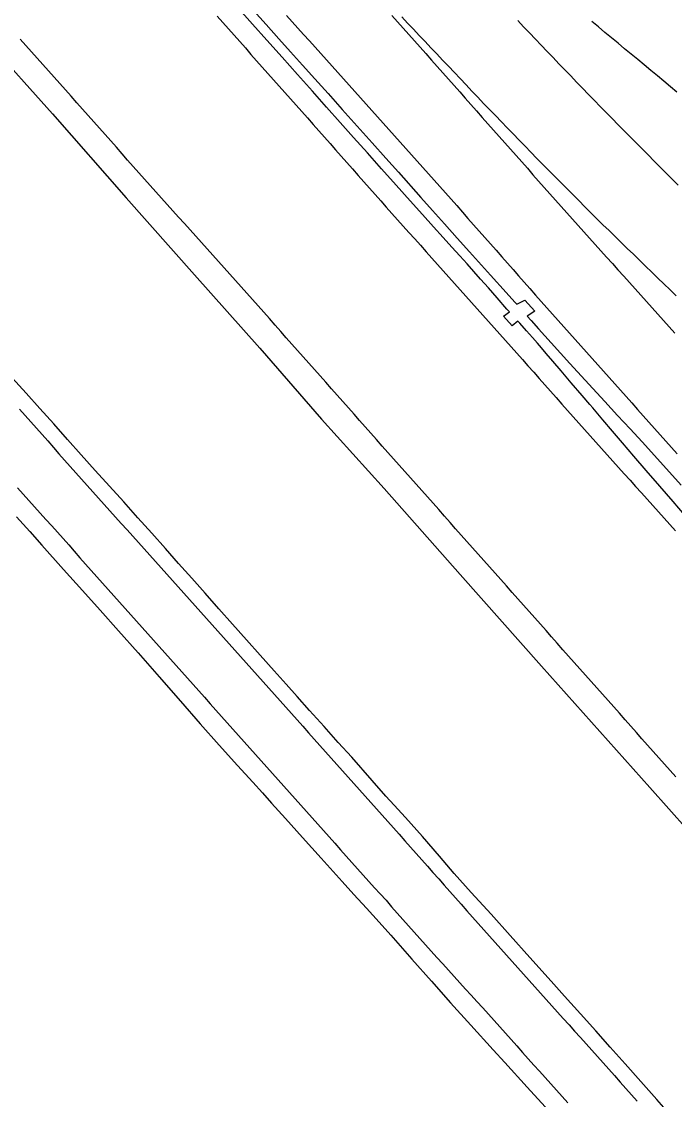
# Model space of a CAD drawing. Extents: x 1948091 to 1975253, y 787267 to 823306.
# Drawn here: x 1968212.9 to 1968404.7, y 799361.9 to 799678.6 of the extents above; entities that cross this region are included whole.
import ezdxf

# ---------------------------------------------------------------- set-up
doc = ezdxf.new("R2010")
doc.units = 0
doc.layers.add('RD_EX_Pavement_Markings', color=7, linetype='Continuous')
doc.layers.add('RD_EX_Road', color=7, linetype='Continuous')

msp = doc.modelspace()

# ---------------------------------------------------------------- linework, layer by layer
at = {"layer": 'RD_EX_Pavement_Markings'}
for points in [[(1968270.34, 799680.17), (1968272.01, 799678.31), (1968273.67, 799676.45), (1968275.33, 799674.58), (1968277, 799672.71), (1968278.66, 799670.85), (1968280.32, 799668.98), (1968281.98, 799667.11), (1968283.64, 799665.24), (1968285.3, 799663.38), (1968286.96, 799661.51), (1968288.63, 799659.64), (1968290.29, 799657.78), (1968291.95, 799655.91), (1968293.61, 799654.04), (1968295.27, 799652.17), (1968296.92, 799650.3), (1968298.58, 799648.42), (1968300.23, 799646.55), (1968301.88, 799644.68), (1968303.54, 799642.8), (1968305.19, 799640.93), (1968306.85, 799639.05), (1968308.5, 799637.18), (1968310.15, 799635.3), (1968311.81, 799633.43), (1968313.46, 799631.55), (1968315.11, 799629.68), (1968316.77, 799627.81), (1968318.42, 799625.93), (1968320.07, 799624.06), (1968321.73, 799622.19), (1968323.4, 799620.33), (1968325.07, 799618.46), (1968326.73, 799616.6), (1968328.4, 799614.74), (1968330.07, 799612.88), (1968331.73, 799611.01), (1968333.4, 799609.15), (1968335.07, 799607.29), (1968336.73, 799605.42), (1968338.4, 799603.56), (1968340.07, 799601.7), (1968341.73, 799599.84), (1968343.4, 799597.97), (1968345.07, 799596.11), (1968346.73, 799594.24), (1968348.39, 799592.38), (1968350.05, 799590.51), (1968351.72, 799588.64), (1968353.38, 799586.78), (1968355.04, 799584.91), (1968356.71, 799583.05), (1968358.37, 799581.18), (1968360.03, 799579.31), (1968361.69, 799577.45), (1968363.36, 799575.58), (1968365.02, 799573.71), (1968366.68, 799571.85), (1968368.35, 799569.98), (1968370.01, 799568.12), (1968371.67, 799566.25), (1968373.34, 799564.38), (1968375, 799562.52), (1968376.66, 799560.65), (1968378.33, 799558.79), (1968379.99, 799556.92), (1968381.66, 799555.06), (1968383.32, 799553.19), (1968384.98, 799551.33), (1968386.65, 799549.46), (1968388.32, 799547.6), (1968389.99, 799545.74), (1968391.66, 799543.88), (1968393.32, 799542.02), (1968394.99, 799540.15), (1968396.66, 799538.29), (1968398.33, 799536.43), (1968399.99, 799534.57), (1968401.66, 799532.7), (1968403.32, 799530.83), (1968404.98, 799528.96)], [(1968290.78, 799680.43), (1968292.45, 799678.57), (1968294.12, 799676.71), (1968295.79, 799674.85), (1968297.46, 799672.99), (1968299.13, 799671.13), (1968300.8, 799669.27), (1968302.47, 799667.41), (1968304.13, 799665.54), (1968305.8, 799663.68), (1968307.47, 799661.82), (1968309.14, 799659.96), (1968310.8, 799658.1), (1968312.47, 799656.24), (1968314.14, 799654.37), (1968315.81, 799652.51), (1968317.47, 799650.65), (1968319.14, 799648.79), (1968320.81, 799646.93), (1968322.48, 799645.07), (1968324.15, 799643.2), (1968325.81, 799641.34), (1968327.48, 799639.48), (1968329.15, 799637.62), (1968330.82, 799635.76), (1968332.48, 799633.9), (1968334.14, 799632.03), (1968335.8, 799630.15), (1968337.45, 799628.28), (1968339.1, 799626.4), (1968340.76, 799624.53), (1968342.41, 799622.65), (1968344.06, 799620.78), (1968345.72, 799618.9), (1968347.37, 799617.03), (1968349.02, 799615.16), (1968350.68, 799613.28), (1968352.33, 799611.41), (1968353.98, 799609.53), (1968355.64, 799607.66), (1968357.29, 799605.78), (1968358.94, 799603.91), (1968360.6, 799602.03), (1968362.25, 799600.16), (1968363.9, 799598.28), (1968365.56, 799596.41), (1968367.23, 799594.55), (1968368.89, 799592.68), (1968370.55, 799590.82), (1968372.22, 799588.95), (1968373.88, 799587.09), (1968375.54, 799585.22), (1968377.21, 799583.35), (1968378.87, 799581.49), (1968380.53, 799579.62), (1968382.2, 799577.76), (1968383.86, 799575.89), (1968385.52, 799574.02), (1968387.19, 799572.16), (1968388.85, 799570.29), (1968390.51, 799568.43), (1968392.18, 799566.56), (1968393.84, 799564.69), (1968395.5, 799562.83), (1968397.17, 799560.96), (1968398.83, 799559.1), (1968400.49, 799557.23), (1968402.15, 799555.36), (1968403.81, 799553.49), (1968405.47, 799551.62)], [(1968321.74, 799680.41), (1968323.4, 799678.54), (1968325.06, 799676.67), (1968326.71, 799674.8), (1968328.37, 799672.93), (1968330.03, 799671.06), (1968331.69, 799669.19), (1968333.34, 799667.32), (1968335, 799665.45), (1968336.66, 799663.57), (1968338.31, 799661.7), (1968339.97, 799659.83), (1968341.63, 799657.96), (1968343.28, 799656.09), (1968344.94, 799654.21), (1968346.6, 799652.34), (1968348.25, 799650.47), (1968349.91, 799648.6), (1968351.57, 799646.73), (1968353.22, 799644.86), (1968354.88, 799642.98), (1968356.54, 799641.11), (1968358.19, 799639.24), (1968359.85, 799637.37), (1968361.51, 799635.5), (1968363.16, 799633.63), (1968364.82, 799631.75), (1968366.48, 799629.88), (1968368.13, 799628.01), (1968369.79, 799626.14), (1968371.46, 799624.28), (1968373.12, 799622.42), (1968374.79, 799620.55), (1968376.46, 799618.69), (1968378.13, 799616.83), (1968379.8, 799614.97), (1968381.46, 799613.11), (1968383.13, 799611.24), (1968384.8, 799609.38), (1968386.47, 799607.52), (1968388.13, 799605.66), (1968389.8, 799603.8), (1968391.47, 799601.93), (1968393.14, 799600.07), (1968394.81, 799598.21), (1968396.47, 799596.35), (1968398.14, 799594.49), (1968399.81, 799592.62), (1968401.48, 799590.76), (1968403.14, 799588.9), (1968404.81, 799587.04)], [(1968405.26, 799598.08), (1968403.44, 799599.8), (1968401.63, 799601.52), (1968399.83, 799603.26), (1968398.04, 799605), (1968396.25, 799606.74), (1968394.46, 799608.48), (1968392.66, 799610.23), (1968390.87, 799611.97), (1968389.08, 799613.71), (1968387.28, 799615.45), (1968385.49, 799617.19), (1968383.7, 799618.93), (1968381.92, 799620.69), (1968380.15, 799622.46), (1968378.39, 799624.23), (1968376.63, 799626), (1968374.86, 799627.77), (1968373.1, 799629.54), (1968371.33, 799631.31), (1968369.57, 799633.08), (1968367.8, 799634.85), (1968366.04, 799636.62), (1968364.3, 799638.42), (1968362.56, 799640.21), (1968360.82, 799642.01), (1968359.08, 799643.8), (1968357.34, 799645.6), (1968355.61, 799647.39), (1968353.87, 799649.19), (1968352.13, 799650.99), (1968350.39, 799652.78), (1968348.66, 799654.58), (1968346.94, 799656.4), (1968345.22, 799658.21), (1968343.5, 799660.02), (1968341.78, 799661.84), (1968340.06, 799663.65), (1968338.34, 799665.47), (1968336.62, 799667.28), (1968334.9, 799669.09), (1968333.18, 799670.91), (1968331.46, 799672.73), (1968329.75, 799674.55), (1968328.04, 799676.37), (1968326.33, 799678.19), (1968324.62, 799680.01)], [(1968358.68, 799678.88), (1968360.41, 799677.07), (1968362.14, 799675.27), (1968363.87, 799673.46), (1968365.59, 799671.66), (1968367.32, 799669.85), (1968369.05, 799668.04), (1968370.78, 799666.24), (1968372.51, 799664.43), (1968374.23, 799662.63), (1968375.96, 799660.82), (1968377.69, 799659.02), (1968379.43, 799657.22), (1968381.18, 799655.44), (1968382.94, 799653.66), (1968384.69, 799651.88), (1968386.44, 799650.1), (1968388.2, 799648.32), (1968389.95, 799646.54), (1968391.71, 799644.75), (1968393.46, 799642.97), (1968395.22, 799641.2), (1968396.98, 799639.42), (1968398.74, 799637.65), (1968400.5, 799635.87), (1968402.26, 799634.1), (1968404.02, 799632.32), (1968405.78, 799630.55)], [(1968405.45, 799657.86), (1968403.53, 799659.46), (1968401.61, 799661.06), (1968399.69, 799662.66), (1968397.77, 799664.27), (1968395.85, 799665.86), (1968393.92, 799667.46), (1968392, 799669.05), (1968390.07, 799670.65), (1968388.15, 799672.25), (1968386.23, 799673.84), (1968384.3, 799675.44), (1968382.38, 799677.03), (1968380.45, 799678.63)], [(1968405.13, 799456.68), (1968403.47, 799458.55), (1968401.81, 799460.42), (1968400.16, 799462.29), (1968398.5, 799464.16), (1968396.84, 799466.03), (1968395.18, 799467.9), (1968393.52, 799469.77), (1968391.86, 799471.64), (1968390.2, 799473.51), (1968388.55, 799475.38), (1968386.89, 799477.25), (1968385.23, 799479.12), (1968383.57, 799480.99), (1968381.91, 799482.86), (1968380.25, 799484.73), (1968378.59, 799486.6), (1968376.94, 799488.47), (1968375.28, 799490.34), (1968373.62, 799492.21), (1968371.96, 799494.08), (1968370.3, 799495.95), (1968368.64, 799497.82), (1968366.98, 799499.69), (1968365.33, 799501.56), (1968363.67, 799503.43), (1968362.01, 799505.3), (1968360.35, 799507.17), (1968358.69, 799509.04), (1968357.03, 799510.91), (1968355.37, 799512.79), (1968353.72, 799514.66), (1968352.06, 799516.53), (1968350.4, 799518.4), (1968348.74, 799520.27), (1968347.08, 799522.14), (1968345.42, 799524.01), (1968343.76, 799525.88), (1968342.1, 799527.75), (1968340.44, 799529.61), (1968338.78, 799531.48), (1968337.12, 799533.35), (1968335.46, 799535.22), (1968333.8, 799537.09), (1968332.14, 799538.96), (1968330.48, 799540.83), (1968328.82, 799542.7), (1968327.16, 799544.56), (1968325.5, 799546.43), (1968323.84, 799548.3), (1968322.18, 799550.17), (1968320.53, 799552.04), (1968318.87, 799553.91), (1968317.21, 799555.79), (1968315.56, 799557.66), (1968313.9, 799559.53), (1968312.24, 799561.4), (1968310.59, 799563.27), (1968308.93, 799565.14), (1968307.27, 799567.02), (1968305.62, 799568.89), (1968303.96, 799570.76), (1968302.3, 799572.63), (1968300.65, 799574.5), (1968298.99, 799576.37), (1968297.33, 799578.24), (1968295.67, 799580.11), (1968294.02, 799581.98), (1968292.36, 799583.85), (1968290.7, 799585.72), (1968289.04, 799587.59), (1968287.38, 799589.46), (1968285.72, 799591.33), (1968284.07, 799593.2), (1968282.41, 799595.07), (1968280.75, 799596.95), (1968279.09, 799598.82), (1968277.43, 799600.69), (1968275.78, 799602.56), (1968274.11, 799604.42), (1968272.44, 799606.28), (1968270.77, 799608.13), (1968269.09, 799609.99), (1968267.42, 799611.85), (1968265.75, 799613.71), (1968264.08, 799615.57), (1968262.41, 799617.43), (1968260.74, 799619.29), (1968259.07, 799621.15), (1968257.4, 799623.01), (1968255.73, 799624.87), (1968254.06, 799626.73), (1968252.39, 799628.59), (1968250.72, 799630.45), (1968249.06, 799632.31), (1968247.4, 799634.19), (1968245.75, 799636.06), (1968244.09, 799637.93), (1968242.43, 799639.8), (1968240.78, 799641.67), (1968239.12, 799643.55), (1968237.47, 799645.42), (1968235.81, 799647.29), (1968234.15, 799649.16), (1968232.5, 799651.04), (1968230.84, 799652.91), (1968229.19, 799654.78), (1968227.53, 799656.65), (1968225.87, 799658.52), (1968224.21, 799660.39), (1968222.54, 799662.25), (1968220.88, 799664.12), (1968219.21, 799665.98), (1968217.55, 799667.85), (1968215.88, 799669.71), (1968214.22, 799671.57), (1968212.55, 799673.44)], [(1968212.33, 799564.75), (1968214, 799562.89), (1968215.66, 799561.02), (1968217.31, 799559.14), (1968218.96, 799557.27), (1968220.61, 799555.39), (1968222.27, 799553.52), (1968223.92, 799551.65), (1968225.58, 799549.78), (1968227.24, 799547.92), (1968228.9, 799546.05), (1968230.56, 799544.18), (1968232.22, 799542.31), (1968233.88, 799540.45), (1968235.54, 799538.58), (1968237.21, 799536.72), (1968238.88, 799534.87), (1968240.55, 799533.01), (1968242.23, 799531.15), (1968243.9, 799529.29), (1968245.57, 799527.43), (1968247.24, 799525.57), (1968248.91, 799523.71), (1968250.58, 799521.85), (1968252.24, 799519.99), (1968253.91, 799518.13), (1968255.57, 799516.27), (1968257.24, 799514.4), (1968258.91, 799512.54), (1968260.57, 799510.68), (1968262.24, 799508.81), (1968263.9, 799506.95), (1968265.57, 799505.09), (1968267.23, 799503.22), (1968268.9, 799501.36), (1968270.56, 799499.5), (1968272.23, 799497.63), (1968273.9, 799495.77), (1968275.56, 799493.91), (1968277.23, 799492.04), (1968278.89, 799490.18), (1968280.56, 799488.32), (1968282.23, 799486.46), (1968283.9, 799484.59), (1968285.57, 799482.73), (1968287.23, 799480.87), (1968288.9, 799479.01), (1968290.57, 799477.15), (1968292.24, 799475.29), (1968293.91, 799473.42), (1968295.57, 799471.56), (1968297.23, 799469.69), (1968298.89, 799467.82), (1968300.55, 799465.96), (1968302.22, 799464.09), (1968303.88, 799462.22), (1968305.54, 799460.35), (1968307.2, 799458.49), (1968308.87, 799456.62), (1968310.53, 799454.76), (1968312.2, 799452.89), (1968313.86, 799451.03), (1968315.53, 799449.16), (1968317.19, 799447.3), (1968318.85, 799445.43), (1968320.52, 799443.57), (1968322.18, 799441.7), (1968323.83, 799439.83), (1968325.49, 799437.96), (1968327.15, 799436.09), (1968328.81, 799434.22), (1968330.47, 799432.34), (1968332.13, 799430.47), (1968333.78, 799428.6), (1968335.45, 799426.74), (1968337.11, 799424.87), (1968338.77, 799423), (1968340.44, 799421.14), (1968342.1, 799419.27), (1968343.76, 799417.4), (1968345.43, 799415.54), (1968347.09, 799413.67), (1968348.75, 799411.81), (1968350.42, 799409.94), (1968352.08, 799408.08), (1968353.75, 799406.21), (1968355.41, 799404.35), (1968357.08, 799402.48), (1968358.74, 799400.62), (1968360.4, 799398.75), (1968362.07, 799396.89), (1968363.73, 799395.02), (1968365.4, 799393.16), (1968367.07, 799391.29), (1968368.73, 799389.43), (1968370.4, 799387.57), (1968372.07, 799385.7), (1968373.74, 799383.84), (1968375.4, 799381.98), (1968377.07, 799380.11), (1968378.74, 799378.25), (1968380.4, 799376.39), (1968382.07, 799374.52), (1968383.73, 799372.66), (1968385.39, 799370.79), (1968387.06, 799368.93), (1968388.72, 799367.06), (1968390.39, 799365.19), (1968392.05, 799363.33), (1968393.72, 799361.46)], [(1968211.75, 799541.6), (1968213.42, 799539.74), (1968215.09, 799537.88), (1968216.76, 799536.02), (1968218.43, 799534.16), (1968220.1, 799532.3), (1968221.77, 799530.44), (1968223.44, 799528.58), (1968225.1, 799526.72), (1968226.76, 799524.85), (1968228.42, 799522.98), (1968230.08, 799521.11), (1968231.74, 799519.25), (1968233.4, 799517.38), (1968235.06, 799515.51), (1968236.72, 799513.64), (1968238.38, 799511.78), (1968240.04, 799509.91), (1968241.71, 799508.04), (1968243.37, 799506.18), (1968245.03, 799504.31), (1968246.69, 799502.44), (1968248.35, 799500.58), (1968250.02, 799498.71), (1968251.68, 799496.85), (1968253.35, 799494.98), (1968255.01, 799493.12), (1968256.68, 799491.26), (1968258.35, 799489.4), (1968260.02, 799487.53), (1968261.68, 799485.67), (1968263.35, 799483.81), (1968265.02, 799481.94), (1968266.68, 799480.08), (1968268.34, 799478.21), (1968270, 799476.34), (1968271.66, 799474.47), (1968273.32, 799472.6), (1968274.98, 799470.74), (1968276.64, 799468.87), (1968278.3, 799467), (1968279.97, 799465.14), (1968281.64, 799463.28), (1968283.31, 799461.42), (1968284.99, 799459.57), (1968286.66, 799457.71), (1968288.33, 799455.85), (1968290, 799453.99), (1968291.67, 799452.13), (1968293.34, 799450.27), (1968295, 799448.4), (1968296.66, 799446.53), (1968298.32, 799444.66), (1968299.98, 799442.79), (1968301.64, 799440.92), (1968303.3, 799439.05), (1968304.96, 799437.19), (1968306.62, 799435.32), (1968308.29, 799433.46), (1968309.96, 799431.6), (1968311.63, 799429.74), (1968313.3, 799427.88), (1968314.97, 799426.02), (1968316.64, 799424.16), (1968318.31, 799422.3), (1968319.98, 799420.44), (1968321.64, 799418.57), (1968323.3, 799416.7), (1968324.97, 799414.84), (1968326.63, 799412.97), (1968328.3, 799411.11), (1968329.96, 799409.24), (1968331.62, 799407.37), (1968333.29, 799405.51), (1968334.96, 799403.65), (1968336.64, 799401.8), (1968338.31, 799399.94), (1968339.99, 799398.09), (1968341.67, 799396.24), (1968343.35, 799394.38), (1968345.03, 799392.53), (1968346.7, 799390.68), (1968348.38, 799388.82), (1968350.05, 799386.96), (1968351.71, 799385.1), (1968353.38, 799383.23), (1968355.05, 799381.37), (1968356.72, 799379.51), (1968358.38, 799377.65), (1968360.05, 799375.78), (1968361.72, 799373.92), (1968363.39, 799372.06), (1968365.06, 799370.2), (1968366.73, 799368.34), (1968368.4, 799366.49), (1968370.08, 799364.63), (1968371.75, 799362.77), (1968373.42, 799360.91)]]:
    msp.add_lwpolyline(points, dxfattribs=at)
at = {"layer": 'RD_EX_Road'}
for points in [[(1968407.68, 799533.7), (1968404.3, 799537.62), (1968400.41, 799542.13), (1968396.44, 799546.74), (1968392.8, 799550.97), (1968389.5, 799554.81), (1968386.54, 799558.27), (1968383.68, 799561.62), (1968380.71, 799565.1), (1968379.86, 799566.1), (1968377.62, 799568.73), (1968374.41, 799572.49), (1968371.42, 799576.01), (1968368.97, 799578.89), (1968367.05, 799581.13), (1968365.68, 799582.72), (1968364.45, 799584.13), (1968362.98, 799585.81), (1968361.26, 799587.75), (1968359.3, 799589.97), (1968358.75, 799590.57), (1968357.02, 799589.27), (1968354.48, 799592.05), (1968356.25, 799593.34), (1968355.52, 799594.14), (1968352.64, 799597.44), (1968350.05, 799600.38), (1968347.76, 799602.98), (1968345.77, 799605.23), (1968343.82, 799607.41), (1968341.68, 799609.79), (1968339.35, 799612.37), (1968336.82, 799615.15), (1968333.98, 799618.28), (1968330.73, 799621.89), (1968327.05, 799625.99), (1968322.95, 799630.58), (1968318.69, 799635.35), (1968314.53, 799640.01), (1968310.48, 799644.55), (1968306.53, 799648.98), (1968302.54, 799653.46), (1968298.36, 799658.15), (1968293.99, 799663.04), (1968289.44, 799668.14), (1968284.94, 799673.17), (1968280.75, 799677.86), (1968276.86, 799682.21)], [(1968281.09, 799681.84), (1968284.75, 799677.76), (1968288.53, 799673.53), (1968291.92, 799669.75), (1968295.44, 799665.83), (1968299.06, 799661.79), (1968302.95, 799657.45), (1968307.1, 799652.81), (1968311.51, 799647.87), (1968315.89, 799642.98), (1968319.92, 799638.47), (1968323.62, 799634.34), (1968330.23, 799626.95), (1968333.64, 799623.14), (1968337.21, 799619.15), (1968340.93, 799614.99), (1968344.54, 799610.95), (1968350.68, 799604.11), (1968355.28, 799599), (1968357.87, 799596.13), (1968358.38, 799595.55), (1968360.77, 799596.78), (1968363.7, 799593.49), (1968361.47, 799592.07), (1968362.61, 799590.78), (1968364.81, 799588.32), (1968368.47, 799584.26), (1968373.98, 799578.19), (1968380.7, 799570.84), (1968384.28, 799566.95), (1968388.02, 799562.92), (1968391.72, 799558.92), (1968395.2, 799555.12), (1968401.53, 799548.16), (1968406.71, 799542.44)], [(1968202.79, 799672.81), (1968222.01, 799651.49), (1968243.61, 799626.86), (1968263.68, 799604.25), (1968282.96, 799582.62), (1968301.04, 799561.84), (1968319.41, 799541.41), (1968341.81, 799516.19), (1968365.61, 799489.25), (1968397.48, 799453.56), (1968419.82, 799428.55), (1968441.74, 799404.13), (1968464.81, 799378.3), (1968472.26, 799369.82)], [(1968404.38, 799356.46), (1968399.51, 799361.95), (1968394.79, 799367.25), (1968390.23, 799372.36), (1968385.86, 799377.28), (1968381.61, 799382.05), (1968377.1, 799387.08), (1968372.43, 799392.27), (1968368.45, 799396.69), (1968362.2, 799403.68), (1968356.5, 799410.14), (1968350.87, 799416.42), (1968345.02, 799422.75), (1968340.05, 799428.28), (1968335.67, 799433.43), (1968330.73, 799439.23), (1968325.72, 799444.78), (1968322.41, 799448.36), (1968319.89, 799451.05), (1968315.89, 799455.64), (1968309.91, 799462.46), (1968305.96, 799466.85), (1968301.78, 799471.5), (1968297.54, 799476.23), (1968293.87, 799480.35), (1968290.69, 799483.92), (1968287.12, 799487.91), (1968283.06, 799492.43), (1968278.96, 799497.01), (1968274.89, 799501.56), (1968270.85, 799506.11), (1968266.83, 799510.64), (1968262.9, 799515.08), (1968259.06, 799519.42), (1968255.17, 799523.81), (1968251.19, 799528.29), (1968247.12, 799532.85), (1968242.96, 799537.47), (1968238.76, 799542.1), (1968234.55, 799546.71), (1968230.44, 799551.3), (1968226.43, 799555.87), (1968222.4, 799560.41), (1968218.33, 799564.95), (1968214.25, 799569.46), (1968210.16, 799573.98)], [(1968211.48, 799533.07), (1968215.35, 799528.76), (1968218.91, 799524.78), (1968225.28, 799517.63), (1968230.8, 799511.45), (1968236, 799505.64), (1968241.41, 799499.61), (1968247.16, 799493.17), (1968253.36, 799486.11), (1968259.59, 799478.99), (1968265.43, 799472.34), (1968270.98, 799466.07), (1968276.37, 799460.08), (1968280.84, 799455.13), (1968283.66, 799451.99), (1968286.35, 799448.99), (1968290.42, 799444.46), (1968295.42, 799438.9), (1968300.9, 799432.84), (1968307.09, 799426), (1968310.54, 799422.19), (1968314.24, 799418.13), (1968317.94, 799414.04), (1968321.4, 799410.19), (1968327.6, 799403.17), (1968333.3, 799396.69), (1968338.92, 799390.36), (1968344.86, 799383.76), (1968351.48, 799376.5), (1968354.9, 799372.75), (1968361.48, 799365.56), (1968367.79, 799358.63)]]:
    msp.add_lwpolyline(points, dxfattribs=at)

doc.saveas('drawing.dxf')
